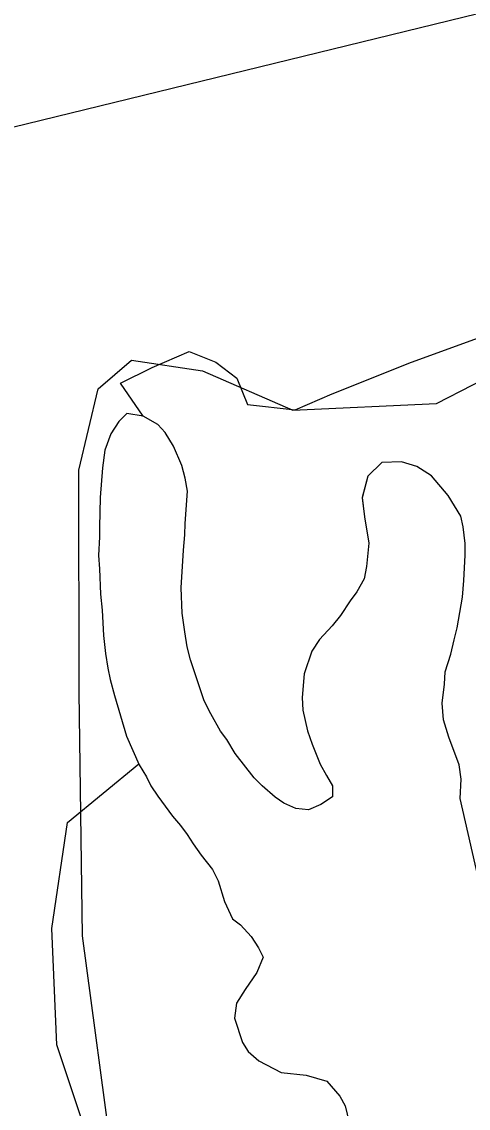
# Model space of a CAD drawing. Extents: x 3445503 to 3483459, y 540493 to 566012.
# Drawn here: x 3460391.5 to 3460529.4, y 549359.5 to 549695.3 of the extents above; entities that cross this region are included whole.
import ezdxf

# ---------------------------------------------------------------- set-up
doc = ezdxf.new("R2010")
doc.units = 0
for name, color, linetype in [('V-CHAN-NAID', 7, 'Continuous'), ('V-RIVR-EDGE', 7, 'Continuous'), ('V-SITE-VEGE', 7, 'Continuous'), ('V-TOPO-MINR', 7, 'Continuous'), ('V-WETL-SWMP', 7, 'Continuous')]:
    doc.layers.add(name, color=color, linetype=linetype)

msp = doc.modelspace()

# ---------------------------------------------------------------- linework, layer by layer
at = {"layer": 'V-RIVR-EDGE'}
msp.add_spline([(3461691.09, 550090.62), (3461685.18, 550088.21), (3461682.05, 550089.26), (3461676.15, 550093.79), (3461669.9, 550094.15), (3461662.25, 550092.43), (3461650.07, 550089.68), (3461638.59, 550085.19), (3461634.05, 550078.25), (3461621.86, 550068.55), (3461600.98, 550059.56), (3461578.71, 550050.23), (3461554, 550039.86), (3461533.46, 550028.79), (3461518.84, 550020.83), (3461501.79, 550012.53), (3461491.35, 550008.03), (3461484.39, 550006.66), (3461481.27, 550008.06), (3461477.1, 550007.37), (3461469.44, 550004.27), (3461447.16, 549991.11), (3461439.5, 549988.7), (3461429.77, 549989.07), (3461421.78, 549988.74), (3461411.69, 549986.33), (3461391.51, 549980.82), (3461375.15, 549972.86), (3461352.87, 549960.4), (3461336.86, 549950.71), (3461318.77, 549946.58), (3461308.7, 549948.35), (3461291.33, 549953.26), (3461279.51, 549953.63), (3461264.56, 549951.93), (3461242.3, 549948.51), (3461221.08, 549942.31), (3461196.38, 549936.8), (3461168.91, 549933.05), (3461154.3, 549928.57), (3461121.6, 549918.91), (3461097.92, 549904.72), (3461074.94, 549889.48), (3461062.75, 549878.39), (3461055.78, 549872.49), (3461050.91, 549872.5), (3461047.79, 549876.68), (3461040.51, 549882.26), (3461033.9, 549882.63), (3461022.08, 549881.27), (3461014.78, 549881.28), (3461005.41, 549885.48), (3460996.37, 549887.59), (3460985.59, 549887.27), (3460970.64, 549885.57), (3460956.39, 549886.3), (3460942.49, 549887.03), (3460929.28, 549886.36), (3460917.8, 549885), (3460903.55, 549884.69), (3460887.2, 549879.51), (3460852.76, 549869.52), (3460840.23, 549864.68), (3460821.1, 549862.3), (3460795.7, 549851.58), (3460790.47, 549846.03), (3460788.73, 549843.26), (3460784.9, 549842.22), (3460781.43, 549846.4), (3460776.92, 549847.81), (3460767.18, 549847.83), (3460736.22, 549838.17), (3460692.04, 549826.81), (3460656.91, 549817.16), (3460631.17, 549810.97), (3460623.87, 549810.29), (3460614.48, 549808.58), (3460594.3, 549804.8), (3460589.43, 549800.99), (3460582.12, 549796.49), (3460575.15, 549790.94), (3460546.62, 549782.67), (3460534.79, 549778.18), (3460511.85, 549776.15), (3460498.64, 549777.23), (3460487.86, 549777.26), (3460473.6, 549775.2), (3460462.12, 549770.71), (3460451.33, 549765.53), (3460445.07, 549765.89), (3460436.04, 549767.3), (3460430.13, 549766.97), (3460422.82, 549764.9), (3460399.86, 549756.61), (3460376.55, 549750.42), (3460361.59, 549743.85), (3460324.36, 549730.73), (3460287.48, 549717.61), (3460234.95, 549701.4), (3460200.85, 549691.06), (3460155.29, 549680.05), (3460083.28, 549663.19), (3459984.51, 549643.27), (3459950.42, 549636.4), (3459904.15, 549621.92), (3459887.45, 549616.05), (3459873.53, 549610.17), (3459867.95, 549603.93), (3459852.64, 549596.32), (3459825.85, 549587.35), (3459815.41, 549582.85), (3459807.76, 549581.83), (3459789.68, 549581.18), (3459770.55, 549576.36), (3459736.46, 549569.49), (3459697.16, 549562.29), (3459681.51, 549557.46), (3459673.16, 549556.79), (3459662.04, 549557.86), (3459646.4, 549557.89), (3459629.7, 549554.11), (3459606.39, 549545.48), (3459575.07, 549534.08), (3459541.33, 549524.78), (3459499.94, 549516.19), (3459471.07, 549510.35), (3459449.85, 549503.11), (3459421.33, 549495.88), (3459395.93, 549488.99), (3459373.32, 549483.13), (3459354.88, 549475.53), (3459342.71, 549473.48), (3459324.62, 549470.04), (3459296.1, 549462.12), (3459240.43, 549445.57), (3459208.42, 549433.48), (3459176.06, 549420.35), (3459163.88, 549414.82), (3459142.32, 549411.05), (3459129.45, 549408.65), (3459115.88, 549404.51), (3459080.05, 549395.56), (3459049.78, 549386.25), (3459013.61, 549378.34), (3458998.65, 549373.17), (3458977.43, 549365.92), (3458951.34, 549358.33), (3458937.75, 549345.51), (3458926.97, 549345.53), (3458917.24, 549347.29), (3458911.68, 549347.31), (3458881.41, 549338.69), (3458872.35, 549330.37), (3458862.96, 549327.61), (3458852.19, 549327.64), (3458812.52, 549312.1), (3458799.3, 549309.35), (3458789.55, 549304.5), (3458776.68, 549301.41), (3458769.01, 549300.67)], degree=3, dxfattribs=at)
at = {"layer": 'V-SITE-VEGE'}
for points in [[(3460487.42, 549580.31), (3460511.95, 549590.12), (3460583.89, 549616.3), (3460611.69, 549624.47), (3460623.13, 549626.11), (3460654.2, 549626.11), (3460675.45, 549621.2), (3460693.44, 549617.93), (3460704.88, 549609.75), (3460724.5, 549588.48), (3460760.47, 549532.86), (3460765.38, 549501.78), (3460770.28, 549447.8), (3460767.01, 549408.54), (3460755.57, 549349.65)], [(3460533.26, 549427.72), (3460526.95, 549455.25), (3460527.22, 549461.19), (3460526.63, 549465.69), (3460523.42, 549474.23), (3460521.81, 549479.59), (3460521.35, 549484.66), (3460522.06, 549490.6), (3460522.34, 549494.38), (3460524.06, 549499.89), (3460525.06, 549504.24), (3460526.07, 549508.01), (3460527.64, 549517.44), (3460528.06, 549522.66), (3460528.47, 549530.49), (3460528.46, 549534.11), (3460527.86, 549539.18), (3460527.13, 549542.52), (3460523.2, 549548.88), (3460518.1, 549554.95), (3460513.6, 549557.84), (3460508.81, 549559.28), (3460502.73, 549559.11), (3460498.39, 549554.9), (3460496.67, 549548.23), (3460497.41, 549542.28), (3460498.74, 549534.17), (3460498.04, 549526.92), (3460497.32, 549523.15), (3460495.02, 549519.08), (3460492.99, 549516.32), (3460489.96, 549511.82), (3460487.36, 549508.62), (3460483.46, 549504.41), (3460481.15, 549500.78), (3460478.71, 549493.81), (3460478.15, 549486.42), (3460478.31, 549482.51), (3460479.78, 549476.13), (3460481.24, 549472.08), (3460483.72, 549465.85), (3460485.62, 549462.38), (3460487.51, 549459.19), (3460487.52, 549455.71), (3460483.9, 549453.39), (3460480.14, 549451.78), (3460476.22, 549452.2), (3460472.45, 549453.79), (3460469.83, 549455.66), (3460465.76, 549459.13), (3460463.29, 549461.59), (3460457.47, 549469.11), (3460454.85, 549473.45), (3460452.96, 549476.05), (3460449.9, 549481.41), (3460447.86, 549485.46), (3460443.62, 549498.06), (3460442.59, 549502.11), (3460441.85, 549506.75), (3460441.11, 549512.55), (3460440.8, 549520.38), (3460441.49, 549531.97), (3460441.91, 549536.76), (3460442.04, 549540.24), (3460442.74, 549550.24), (3460442, 549554.3), (3460440.98, 549558.21), (3460438.35, 549564.15), (3460435.87, 549568.34), (3460433.55, 549570.8), (3460429.04, 549573.4), (3460422.02, 549583.58), (3460431.83, 549588.48), (3460443.28, 549593.39), (3460451.45, 549590.12), (3460457.99, 549585.21), (3460461.26, 549577.03), (3460475.98, 549575.4), (3460487.42, 549580.31)], [(3460415.48, 549339.83), (3460402.41, 549379.09), (3460400.77, 549415.08), (3460405.67, 549447.8), (3460427.65, 549465.94)], [(3460427.65, 549465.94), (3460427.77, 549465.69), (3460430.1, 549461.93), (3460431.41, 549459.17), (3460433.59, 549455.99), (3460438.1, 549449.77), (3460440.58, 549446.88), (3460442.62, 549444.13), (3460444.51, 549441.24), (3460446.98, 549437.77), (3460450.47, 549433.28), (3460452.22, 549429.81), (3460454.13, 549423.44), (3460456.61, 549418.08), (3460459.08, 549416.2), (3460462.42, 549412.59), (3460464.61, 549409.11), (3460466.06, 549406.22), (3460464.19, 549401.43), (3460460.58, 549396.2), (3460457.84, 549391.99), (3460457.27, 549387.35), (3460459.76, 549379.82), (3460461.51, 549377.07), (3460464.71, 549374.18), (3460471.68, 549370.58), (3460479.36, 549369.73), (3460485.75, 549367.86), (3460489.82, 549363.24), (3460491.42, 549360.2), (3460493.92, 549349.91)]]:
    msp.add_lwpolyline(points, dxfattribs=at)
at = {"layer": 'V-TOPO-MINR'}
msp.add_lwpolyline([(3459155.64, 549293.25), (3459905.81, 549540.06), (3459920.2, 549545.16), (3459934.63, 549550.14), (3459949.08, 549555.05), (3460803.93, 549764.42), (3461388.2, 549956.36), (3461392.75, 549957.21), (3461397.29, 549958.07), (3462102.29, 550164.56), (3462113.64, 550166.95), (3462125.07, 550168.97), (3462136.55, 550170.74), (3463026.5, 550338.47), (3463037.8, 550339.99), (3463049.11, 550341.47), (3463060.43, 550342.92), (3463631.14, 550468.86), (3463643.23, 550470.52), (3463655.39, 550471.51), (3463667.59, 550472.05), (3464480.31, 550485.96)], dxfattribs=at)
at = {"layer": 'V-WETL-SWMP'}
for points in [[(3460419.82, 549341.27), (3460410.28, 549412.77), (3460409.23, 549488.07), (3460409.19, 549556.75), (3460415.1, 549581.87), (3460425.45, 549590.74), (3460447.32, 549587.47), (3460475.22, 549575.23), (3460519.64, 549577.33), (3460575.71, 549606.22), (3460621.99, 549618.97), (3460669.76, 549619.9), (3460708.84, 549604.67), (3460728.72, 549582.45), (3460744.93, 549541.74), (3460753.19, 549496.1), (3460744.71, 549422.07), (3460734.52, 549345.83)], [(3460533.26, 549427.73), (3460526.95, 549455.25), (3460527.22, 549461.19), (3460526.63, 549465.69), (3460523.41, 549474.23), (3460521.8, 549479.59), (3460521.35, 549484.66), (3460522.06, 549490.61), (3460522.34, 549494.38), (3460524.06, 549499.89), (3460525.06, 549504.24), (3460526.07, 549508.01), (3460527.64, 549517.44), (3460528.06, 549522.66), (3460528.47, 549530.49), (3460528.46, 549534.11), (3460527.86, 549539.18), (3460527.13, 549542.52), (3460523.2, 549548.88), (3460518.1, 549554.96), (3460513.6, 549557.84), (3460508.81, 549559.28), (3460502.73, 549559.11), (3460498.39, 549554.9), (3460496.67, 549548.22), (3460497.41, 549542.28), (3460498.74, 549534.17), (3460498.04, 549526.92), (3460497.32, 549523.15), (3460495.02, 549519.08), (3460492.99, 549516.32), (3460489.96, 549511.82), (3460487.36, 549508.62), (3460483.46, 549504.41), (3460481.15, 549500.78), (3460478.71, 549493.81), (3460478.15, 549486.42), (3460478.31, 549482.51), (3460479.77, 549476.13), (3460481.24, 549472.08), (3460483.72, 549465.85), (3460485.61, 549462.38), (3460487.51, 549459.19), (3460487.52, 549455.71), (3460483.9, 549453.38), (3460480.14, 549451.78), (3460476.22, 549452.2), (3460472.45, 549453.79), (3460469.83, 549455.66), (3460465.76, 549459.13), (3460463.29, 549461.59), (3460457.47, 549469.11), (3460454.85, 549473.45), (3460452.96, 549476.05), (3460449.9, 549481.41), (3460447.86, 549485.46), (3460443.62, 549498.06), (3460442.59, 549502.11), (3460441.85, 549506.75), (3460441.11, 549512.55), (3460440.8, 549520.37), (3460441.49, 549531.97), (3460441.91, 549536.76), (3460442.04, 549540.24), (3460442.74, 549550.24), (3460442, 549554.3), (3460440.98, 549558.21), (3460438.35, 549564.15), (3460435.87, 549568.34), (3460433.55, 549570.8), (3460429.04, 549573.4), (3460423.97, 549574.25), (3460421.51, 549571.78), (3460419.06, 549568)], [(3460419.06, 549568), (3460417.19, 549562.92), (3460416.48, 549557.41), (3460415.78, 549548.28), (3460415.52, 549539.15), (3460415.53, 549536.1), (3460415.25, 549530.3), (3460415.56, 549526.24), (3460415.87, 549518.42), (3460416.32, 549513.49), (3460416.78, 549505.66)], [(3460416.78, 549505.66), (3460417.37, 549500.01), (3460418.11, 549495.52), (3460418.85, 549492.04), (3460420.17, 549487.12), (3460423.83, 549474.52), (3460427.77, 549465.69), (3460430.1, 549461.92), (3460431.41, 549459.17), (3460433.59, 549455.99), (3460438.1, 549449.77), (3460440.58, 549446.88), (3460442.62, 549444.13), (3460444.51, 549441.24), (3460446.98, 549437.77), (3460450.47, 549433.28), (3460452.22, 549429.81), (3460454.13, 549423.44), (3460456.61, 549418.08), (3460459.08, 549416.2), (3460462.42, 549412.59), (3460464.61, 549409.11), (3460466.06, 549406.22), (3460464.19, 549401.43), (3460460.58, 549396.2), (3460457.84, 549391.99), (3460457.28, 549387.35), (3460459.76, 549379.82), (3460461.51, 549377.07), (3460464.71, 549374.18), (3460471.68, 549370.58), (3460479.36, 549369.73), (3460485.75, 549367.86), (3460489.82, 549363.24), (3460491.42, 549360.2), (3460493.92, 549349.91)]]:
    msp.add_lwpolyline(points, dxfattribs=at)

# ---------------------------------------------------------------- texts
at = {"layer": 'V-CHAN-NAID'}
msp.add_text('LWR BELMONT RANGE LWR SIDE FRONT (152.2)', height=100, rotation=280.1469, dxfattribs=at).set_placement((3460425.97, 552656.64))

doc.saveas('drawing.dxf')
